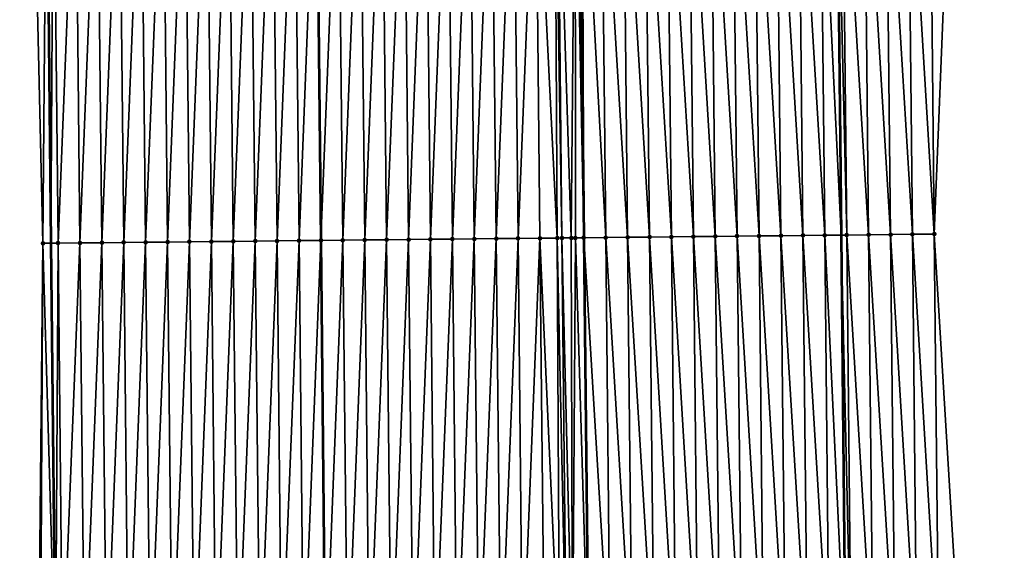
# Model space of a CAD drawing. Header units: feet. Extents: x 2007189 to 2022806, y 818621 to 837694.
# Tile 440 of 656: x 2011347 to 2011391, y 829693 to 829717. Entities that reach past the tile are written whole.
import ezdxf

# ---------------------------------------------------------------- set-up
doc = ezdxf.new("R2010")
doc.units = ezdxf.units.FT
doc.header["$MEASUREMENT"] = 0
for name, color, linetype, lineweight in [('EP_Travel Lane', 172, 'Continuous', 53), ('Road Shots', 141, 'Continuous', 100), ('Road X-Section', 40, 'Continuous', 13), ('STRIPING', 60, 'Continuous', 53)]:
    doc.layers.add(name, color=color, linetype=linetype, lineweight=lineweight)
doc.layers.add('I-77-MM17-21_SB-Surface-Border', color=7, linetype='Continuous')
doc.layers.add('I-77-MM17-21_SB-Surface-TIN', color=7, linetype='Continuous')

msp = doc.modelspace()

# ---------------------------------------------------------------- linework, layer by layer
at = {"layer": 'EP_Travel Lane'}
for points in [[(2011383.840350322, 829727.3083257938, 321.2095833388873), (2011384.046294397, 829707.3098052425, 321.0798829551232), (2011384.252239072, 829687.3112262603, 320.9597546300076), (2011384.458185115, 829667.3125146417, 320.861341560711), (2011384.66413178, 829647.3137424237, 320.772834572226), (2011384.838781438, 829627.3035505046, 320.6646976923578), (2011385.009499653, 829607.3046189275, 320.5464216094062), (2011385.180217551, 829587.3057245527, 320.4219689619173), (2011385.350935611, 829567.3068112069, 320.3006760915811), (2011385.521652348, 829547.3080527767, 320.1538172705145), (2011385.692371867, 829527.3089685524, 320.060701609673), (2011385.86308872, 829507.3101965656, 319.9160782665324), (2011386.033807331, 829487.3112186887, 319.8054262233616)], [(2011347.77667085, 829726.9372255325, 320.8772647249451), (2011347.981133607, 829706.9384640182, 320.784511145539), (2011348.185597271, 829686.9396137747, 320.7062603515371), (2011348.390057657, 829666.9410841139, 320.5755321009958), (2011348.594520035, 829646.9423597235, 320.476686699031), (2011348.7968347, 829626.9618976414, 320.368494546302), (2011348.999118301, 829606.9631093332, 320.2761360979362), (2011349.201400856, 829586.964424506, 320.1667820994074), (2011349.403681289, 829566.9659493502, 320.0228022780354), (2011349.605962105, 829546.9674364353, 319.8850830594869), (2011349.808244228, 829526.9687943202, 319.7686346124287), (2011350.010525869, 829506.9701998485, 319.6443639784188), (2011350.212806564, 829486.9716988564, 319.5046445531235)]]:
    msp.add_polyline3d(points, dxfattribs=at)
at = {"layer": 'I-77-MM17-21_SB-Surface-Border', "color": 3, "linetype": 'Continuous', "lineweight": -3}
for points in [[(2011389.094898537, 829727.3637545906, 321.0356763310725), (2011388.301867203, 829707.3547549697, 320.9294060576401), (2011389.508724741, 829687.3668422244, 320.7584985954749), (2011389.715640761, 829667.3681039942, 320.6660858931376), (2011390.922500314, 829647.3799964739, 320.5270523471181), (2011391.114963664, 829627.3647989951, 320.4269740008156), (2011390.305582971, 829607.3562467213, 320.3550680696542), (2011391.496105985, 829587.3673285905, 320.1880077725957), (2011390.686724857, 829567.3588220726, 320.1085422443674), (2011390.877294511, 829547.3602450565, 319.9629600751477), (2011391.067867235, 829527.3613457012, 319.8705599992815), (2011390.258485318, 829507.3529218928, 319.7774267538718), (2011391.449008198, 829487.3640178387, 319.6080889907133)], [(2011349.681031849, 829486.9667114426, 319.4914617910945), (2011349.95067896, 829506.969639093, 319.6427918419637), (2011348.751969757, 829526.9588964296, 319.7410138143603), (2011347.9165812, 829546.9516157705, 319.8392938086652), (2011348.027647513, 829566.9530622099, 319.9856532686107), (2011347.728978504, 829586.9506311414, 320.1276098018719), (2011346.554376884, 829606.940261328, 320.2022128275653), (2011347.440265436, 829626.9492123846, 320.3286420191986), (2011347.399366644, 829646.9302125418, 320.4409480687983), (2011347.735172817, 829666.9344140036, 320.5582490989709), (2011347.415240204, 829686.931769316, 320.6856433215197), (2011347.614775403, 829706.9347306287, 320.7751653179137), (2011347.147484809, 829726.9308049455, 320.8626599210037)]]:
    msp.add_polyline3d(points, dxfattribs=at)
at = {"layer": 'I-77-MM17-21_SB-Surface-TIN', "color": 128, "linetype": 'Continuous', "lineweight": -3}
for points in [[(2011376.095611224, 829727.2276222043, 321.303338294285), (2011377.302471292, 829707.2394649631, 321.1724359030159), (2011377.095557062, 829727.238030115, 321.2931910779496)], [(2011377.095557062, 829727.238030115, 321.2931910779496), (2011378.302417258, 829707.2498604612, 321.1643191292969), (2011378.095502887, 829727.2484393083, 321.2828339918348)], [(2011377.095557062, 829727.238030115, 321.2931910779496), (2011377.302471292, 829707.2394649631, 321.1724359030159), (2011378.302417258, 829707.2498604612, 321.1643191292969)], [(2011378.095502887, 829727.2484393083, 321.2828339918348), (2011379.302363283, 829707.2602503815, 321.1571150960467), (2011379.095449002, 829727.2588204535, 321.2770666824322)], [(2011378.095502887, 829727.2484393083, 321.2828339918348), (2011378.302417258, 829707.2498604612, 321.1643191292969), (2011379.302363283, 829707.2602503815, 321.1571150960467)], [(2011379.095449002, 829727.2588204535, 321.2770666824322), (2011380.302309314, 829707.2706396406, 321.1500193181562), (2011380.09539489, 829727.2692235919, 321.2677004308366)], [(2011379.095449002, 829727.2588204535, 321.2770666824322), (2011379.302363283, 829707.2602503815, 321.1571150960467), (2011380.302309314, 829707.2706396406, 321.1500193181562)], [(2011380.09539489, 829727.2692235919, 321.2677004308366), (2011381.302255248, 829707.281038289, 321.1413870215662), (2011381.095340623, 829727.2796416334, 321.2558953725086)], [(2011380.09539489, 829727.2692235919, 321.2677004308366), (2011380.302309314, 829707.2706396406, 321.1500193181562), (2011381.302255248, 829707.281038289, 321.1413870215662)], [(2011381.095340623, 829727.2796416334, 321.2558953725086), (2011382.30220084, 829707.2914699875, 321.1273464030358), (2011382.095286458, 829727.290049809, 321.2457048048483)], [(2011381.095340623, 829727.2796416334, 321.2558953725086), (2011381.302255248, 829707.281038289, 321.1413870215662), (2011382.30220084, 829707.2914699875, 321.1273464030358)], [(2011382.095286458, 829727.290049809, 321.2457048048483), (2011383.302145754, 829707.3019671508, 321.102593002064), (2011383.095231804, 829727.3005053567, 321.2277622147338)], [(2011382.095286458, 829727.290049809, 321.2457048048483), (2011382.30220084, 829707.2914699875, 321.1273464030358), (2011383.302145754, 829707.3019671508, 321.102593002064)], [(2011383.095231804, 829727.3005053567, 321.2277622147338), (2011384.046294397, 829707.3098052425, 321.0798829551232), (2011383.840350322, 829727.3083257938, 321.2095833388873)], [(2011383.095231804, 829727.3005053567, 321.2277622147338), (2011383.302145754, 829707.3019671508, 321.102593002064), (2011384.046294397, 829707.3098052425, 321.0798829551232)], [(2011384.095176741, 829727.3110003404, 321.2033662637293), (2011383.840350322, 829727.3083257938, 321.2095833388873), (2011384.302090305, 829707.312499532, 321.0720765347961)], [(2011384.302090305, 829707.312499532, 321.0720765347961), (2011383.840350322, 829727.3083257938, 321.2095833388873), (2011384.046294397, 829707.3098052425, 321.0798829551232)], [(2011384.095176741, 829727.3110003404, 321.2033662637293), (2011385.302034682, 829707.3230486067, 321.0388282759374), (2011385.095121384, 829727.3215237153, 321.1743243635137)], [(2011384.095176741, 829727.3110003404, 321.2033662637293), (2011384.302090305, 829707.312499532, 321.0720765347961), (2011385.302034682, 829707.3230486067, 321.0388282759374)], [(2011385.095121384, 829727.3215237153, 321.1743243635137), (2011386.301978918, 829707.333611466, 321.0033243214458), (2011386.095065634, 829727.3320851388, 321.1390561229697)], [(2011385.095121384, 829727.3215237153, 321.1743243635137), (2011385.302034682, 829707.3230486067, 321.0388282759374), (2011386.301978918, 829707.333611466, 321.0033243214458)], [(2011386.095065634, 829727.3320851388, 321.1390561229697), (2011387.301923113, 829707.3441781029, 320.9672021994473), (2011387.095009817, 829727.342653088, 321.1027199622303)], [(2011386.095065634, 829727.3320851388, 321.1390561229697), (2011386.301978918, 829707.333611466, 321.0033243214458), (2011387.301923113, 829707.3441781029, 320.9672021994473)], [(2011387.095009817, 829727.342653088, 321.1027199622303), (2011388.301867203, 829707.3547549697, 320.9294060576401), (2011388.094954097, 829727.3532115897, 321.0679298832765)], [(2011387.095009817, 829727.342653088, 321.1027199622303), (2011387.301923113, 829707.3441781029, 320.9672021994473), (2011388.301867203, 829707.3547549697, 320.9294060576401)], [(2011388.094954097, 829727.3532115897, 321.0679298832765), (2011388.301867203, 829707.3547549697, 320.9294060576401), (2011389.094898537, 829727.3637545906, 321.0356763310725)], [(2011347.147484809, 829726.9308049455, 320.8626599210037), (2011347.614775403, 829706.9347306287, 320.7751653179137), (2011347.77667085, 829726.9372255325, 320.8772647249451)], [(2011347.614775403, 829706.9347306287, 320.7751653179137), (2011347.981133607, 829706.9384640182, 320.784511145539), (2011347.77667085, 829726.9372255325, 320.8772647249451)], [(2011348.097083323, 829726.940495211, 320.8847022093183), (2011347.77667085, 829726.9372255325, 320.8772647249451), (2011347.981133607, 829706.9384640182, 320.784511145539)], [(2011348.097083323, 829726.940495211, 320.8847022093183), (2011347.981133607, 829706.9384640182, 320.784511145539), (2011348.303999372, 829706.941754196, 320.7927474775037)], [(2011348.097083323, 829726.940495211, 320.8847022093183), (2011348.303999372, 829706.941754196, 320.7927474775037), (2011349.09703102, 829726.9507235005, 320.9039484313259)], [(2011349.09703102, 829726.9507235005, 320.9039484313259), (2011348.303999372, 829706.941754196, 320.7927474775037), (2011349.303947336, 829706.9519566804, 320.8162156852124)], [(2011349.09703102, 829726.9507235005, 320.9039484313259), (2011349.303947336, 829706.9519566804, 320.8162156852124), (2011350.096978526, 829726.9609701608, 320.9201884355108)], [(2011350.096978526, 829726.9609701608, 320.9201884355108), (2011349.303947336, 829706.9519566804, 320.8162156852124), (2011350.303895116, 829706.9621768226, 320.8367943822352)], [(2011350.096978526, 829726.9609701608, 320.9201884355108), (2011350.303895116, 829706.9621768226, 320.8367943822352), (2011351.096926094, 829726.9712108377, 320.9374075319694)], [(2011351.096926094, 829726.9712108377, 320.9374075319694), (2011350.303895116, 829706.9621768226, 320.8367943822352), (2011351.303842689, 829706.9724170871, 320.8540802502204)], [(2011351.096926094, 829726.9712108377, 320.9374075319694), (2011351.303842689, 829706.9724170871, 320.8540802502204), (2011352.096873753, 829726.9814427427, 320.9560621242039)], [(2011352.096873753, 829726.9814427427, 320.9560621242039), (2011351.303842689, 829706.9724170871, 320.8540802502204), (2011352.303790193, 829706.9826639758, 320.8702820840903)], [(2011352.096873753, 829726.9814427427, 320.9560621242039), (2011352.303790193, 829706.9826639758, 320.8702820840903), (2011353.096821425, 829726.9916734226, 320.9749171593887)], [(2011353.096821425, 829726.9916734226, 320.9749171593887), (2011352.303790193, 829706.9826639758, 320.8702820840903), (2011353.303737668, 829706.9929136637, 320.8860258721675)], [(2011353.096821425, 829726.9916734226, 320.9749171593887), (2011353.303737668, 829706.9929136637, 320.8860258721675), (2011354.096769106, 829727.0019032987, 320.9939037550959)], [(2011354.096769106, 829727.0019032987, 320.9939037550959), (2011353.303737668, 829706.9929136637, 320.8860258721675), (2011354.303685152, 829707.0031625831, 320.9018954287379)], [(2011354.096769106, 829727.0019032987, 320.9939037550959), (2011354.303685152, 829707.0031625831, 320.9018954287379), (2011355.096716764, 829727.0121352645, 321.012548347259)], [(2011355.096716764, 829727.0121352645, 321.012548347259), (2011354.303685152, 829707.0031625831, 320.9018954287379), (2011355.303632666, 829707.0134084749, 320.9182604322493)], [(2011355.096716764, 829727.0121352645, 321.012548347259), (2011355.303632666, 829707.0134084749, 320.9182604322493), (2011356.096664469, 829727.0223627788, 321.0319214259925)], [(2011356.096664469, 829727.0223627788, 321.0319214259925), (2011355.303632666, 829707.0134084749, 320.9182604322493), (2011356.303580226, 829707.0236499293, 320.935351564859)], [(2011356.096664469, 829727.0223627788, 321.0319214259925), (2011356.303580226, 829707.0236499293, 320.935351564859), (2011357.09661222, 829727.0325857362, 321.0520401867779)], [(2011357.09661222, 829727.0325857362, 321.0520401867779), (2011356.303580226, 829707.0236499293, 320.935351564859), (2011357.303527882, 829707.0338822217, 320.9539419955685)], [(2011357.09661222, 829727.0325857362, 321.0520401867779), (2011357.303527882, 829707.0338822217, 320.9539419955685), (2011358.096560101, 829727.0427962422, 321.074196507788)], [(2011358.096560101, 829727.0427962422, 321.074196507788), (2011357.303527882, 829707.0338822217, 320.9539419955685), (2011358.303475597, 829707.0441087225, 320.9734801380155)], [(2011358.096560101, 829727.0427962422, 321.074196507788), (2011358.303475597, 829707.0441087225, 320.9734801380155), (2011359.096508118, 829727.0529936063, 321.0985033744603)], [(2011359.096508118, 829727.0529936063, 321.0985033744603), (2011358.303475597, 829707.0441087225, 320.9734801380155), (2011359.303423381, 829707.0543284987, 320.9941187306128)], [(2011359.096508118, 829727.0529936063, 321.0985033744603), (2011359.303423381, 829707.0543284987, 320.9941187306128), (2011360.092030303, 829727.0631478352, 321.1223756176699)], [(2011359.303423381, 829707.0543284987, 320.9941187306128), (2011360.297964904, 829707.0644842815, 321.0160757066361), (2011360.092030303, 829727.0631478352, 321.1223756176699)], [(2011360.096456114, 829727.063192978, 321.1224817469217), (2011360.092030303, 829727.0631478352, 321.1223756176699), (2011360.297964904, 829707.0644842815, 321.0160757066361)], [(2011360.096456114, 829727.063192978, 321.1224817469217), (2011360.303371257, 829707.0645394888, 321.016195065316), (2011361.096404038, 829727.0733992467, 321.1453314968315)], [(2011360.096456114, 829727.063192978, 321.1224817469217), (2011360.297964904, 829707.0644842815, 321.0160757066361), (2011360.303371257, 829707.0645394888, 321.016195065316)], [(2011361.096404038, 829727.0733992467, 321.1453314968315), (2011360.303371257, 829707.0645394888, 321.016195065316), (2011361.30331914, 829707.0747497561, 321.0383896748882)], [(2011361.096404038, 829727.0733992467, 321.1453314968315), (2011361.30331914, 829707.0747497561, 321.0383896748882), (2011362.096351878, 829727.0836136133, 321.1668560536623)], [(2011362.096351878, 829727.0836136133, 321.1668560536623), (2011361.30331914, 829707.0747497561, 321.0383896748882), (2011362.303267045, 829707.0849578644, 321.0609376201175)], [(2011362.096351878, 829727.0836136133, 321.1668560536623), (2011362.303267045, 829707.0849578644, 321.0609376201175), (2011363.096299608, 829727.0938387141, 321.186624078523)], [(2011363.096299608, 829727.0938387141, 321.186624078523), (2011362.303267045, 829707.0849578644, 321.0609376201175), (2011363.303214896, 829707.0951712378, 321.0826239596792)], [(2011363.096299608, 829727.0938387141, 321.186624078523), (2011363.303214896, 829707.0951712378, 321.0826239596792), (2011364.096247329, 829727.104064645, 321.2062562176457)], [(2011364.096247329, 829727.104064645, 321.2062562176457), (2011363.303214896, 829707.0951712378, 321.0826239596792), (2011364.303162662, 829707.1053928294, 321.1029654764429)], [(2011364.096247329, 829727.104064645, 321.2062562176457), (2011364.303162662, 829707.1053928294, 321.1029654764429), (2011365.09619511, 829727.1142847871, 321.2268357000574)], [(2011365.09619511, 829727.1142847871, 321.2268357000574), (2011364.303162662, 829707.1053928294, 321.1029654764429), (2011365.303110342, 829707.1156227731, 321.1219402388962)], [(2011365.09619511, 829727.1142847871, 321.2268357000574), (2011365.303110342, 829707.1156227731, 321.1219402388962), (2011366.096142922, 829727.1245018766, 321.2479146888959)], [(2011366.096142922, 829727.1245018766, 321.2479146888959), (2011365.303110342, 829707.1156227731, 321.1219402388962), (2011366.303057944, 829707.1258601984, 321.1396906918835)], [(2011366.096142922, 829727.1245018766, 321.2479146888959), (2011366.303057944, 829707.1258601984, 321.1396906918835), (2011367.096090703, 829727.1347220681, 321.2684860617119)], [(2011367.096090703, 829727.1347220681, 321.2684860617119), (2011366.303057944, 829707.1258601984, 321.1396906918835), (2011367.303005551, 829707.1360970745, 321.157531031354)], [(2011367.096090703, 829727.1347220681, 321.2684860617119), (2011367.303005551, 829707.1360970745, 321.157531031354), (2011368.096038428, 829727.1449475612, 321.2881898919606)], [(2011368.096038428, 829727.1449475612, 321.2881898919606), (2011367.303005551, 829707.1360970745, 321.157531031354), (2011368.302953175, 829707.1463324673, 321.175614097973)], [(2011368.096038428, 829727.1449475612, 321.2881898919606), (2011368.302953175, 829707.1463324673, 321.175614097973), (2011369.095986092, 829727.1551789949, 321.3069215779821)], [(2011369.095986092, 829727.1551789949, 321.3069215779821), (2011368.302953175, 829707.1463324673, 321.175614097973), (2011369.302900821, 829707.1565656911, 321.1940521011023)], [(2011369.095986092, 829727.1551789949, 321.3069215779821), (2011369.302900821, 829707.1565656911, 321.1940521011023), (2011370.095933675, 829727.1654183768, 321.3243526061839)], [(2011370.095933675, 829727.1654183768, 321.3243526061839), (2011369.302900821, 829707.1565656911, 321.1940521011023), (2011370.302848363, 829707.166808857, 321.2108631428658)], [(2011370.095933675, 829727.1654183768, 321.3243526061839), (2011371.09326121, 829707.1749275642, 321.2205595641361), (2011370.985381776, 829727.1745440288, 321.3369488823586)], [(2011370.095933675, 829727.1654183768, 321.3243526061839), (2011370.302848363, 829707.166808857, 321.2108631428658), (2011371.09326121, 829707.1749275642, 321.2205595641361)], [(2011370.985381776, 829727.1745440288, 321.3369488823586), (2011371.302795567, 829707.1770847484, 321.2223189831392), (2011371.095881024, 829727.175680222, 321.3381077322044)], [(2011370.985381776, 829727.1745440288, 321.3369488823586), (2011371.09326121, 829707.1749275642, 321.2205595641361), (2011371.302795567, 829707.1770847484, 321.2223189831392)], [(2011371.095881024, 829727.175680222, 321.3381077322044), (2011371.729989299, 829707.1814899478, 321.2247306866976), (2011371.90314261, 829727.1839978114, 321.3437865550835)], [(2011371.095881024, 829727.175680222, 321.3381077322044), (2011371.302795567, 829707.1770847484, 321.2223189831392), (2011371.729989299, 829707.1814899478, 321.2247306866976)], [(2011371.90314261, 829727.1839978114, 321.3437865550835), (2011371.729989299, 829707.1814899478, 321.2247306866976), (2011371.921693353, 829707.1834705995, 321.2251896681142)], [(2011371.90314261, 829727.1839978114, 321.3437865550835), (2011372.302734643, 829707.1874168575, 321.2245624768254), (2011372.09582035, 829727.1859879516, 321.3443415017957)], [(2011371.90314261, 829727.1839978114, 321.3437865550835), (2011371.921693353, 829707.1834705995, 321.2251896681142), (2011372.302734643, 829707.1874168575, 321.2245624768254)], [(2011372.226934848, 829727.1873436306, 321.3444873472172), (2011372.09582035, 829727.1859879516, 321.3443415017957), (2011372.302734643, 829707.1874168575, 321.2245624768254)], [(2011372.226934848, 829727.1873436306, 321.3444873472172), (2011373.302688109, 829707.1978169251, 321.2157107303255), (2011373.095774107, 829727.1963600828, 321.340062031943)], [(2011372.226934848, 829727.1873436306, 321.3444873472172), (2011372.302734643, 829707.1874168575, 321.2245624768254), (2011373.302688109, 829707.1978169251, 321.2157107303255)], [(2011373.095774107, 829727.1963600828, 321.340062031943), (2011374.302633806, 829707.2082384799, 321.2033300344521), (2011374.095719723, 829727.2067894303, 321.326406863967)], [(2011373.095774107, 829727.1963600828, 321.340062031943), (2011373.302688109, 829707.1978169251, 321.2157107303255), (2011374.302633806, 829707.2082384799, 321.2033300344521)], [(2011374.095719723, 829727.2067894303, 321.326406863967), (2011375.30257954, 829707.2186564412, 321.1915373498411), (2011375.095665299, 829727.2172226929, 321.312111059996)], [(2011374.095719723, 829727.2067894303, 321.326406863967), (2011374.302633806, 829707.2082384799, 321.2033300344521), (2011375.30257954, 829707.2186564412, 321.1915373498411)], [(2011375.095665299, 829727.2172226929, 321.312111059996), (2011376.302525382, 829707.229063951, 321.1814549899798), (2011376.095611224, 829727.2276222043, 321.303338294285)], [(2011375.095665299, 829727.2172226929, 321.312111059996), (2011375.30257954, 829707.2186564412, 321.1915373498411), (2011376.302525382, 829707.229063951, 321.1814549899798)], [(2011376.095611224, 829727.2276222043, 321.303338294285), (2011376.302525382, 829707.229063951, 321.1814549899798), (2011377.302471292, 829707.2394649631, 321.1724359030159)], [(2011354.510601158, 829687.0044257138, 320.8092455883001), (2011355.303632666, 829707.0134084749, 320.9182604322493), (2011354.303685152, 829707.0031625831, 320.9018954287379)], [(2011354.510601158, 829687.0044257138, 320.8092455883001), (2011355.510548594, 829687.0146791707, 320.8243726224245), (2011355.303632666, 829707.0134084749, 320.9182604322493)], [(2011355.510548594, 829687.0146791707, 320.8243726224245), (2011356.303580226, 829707.0236499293, 320.935351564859), (2011355.303632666, 829707.0134084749, 320.9182604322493)], [(2011355.510548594, 829687.0146791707, 320.8243726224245), (2011356.510496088, 829687.0249269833, 320.8404232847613), (2011356.303580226, 829707.0236499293, 320.935351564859)], [(2011356.510496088, 829687.0249269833, 320.8404232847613), (2011357.303527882, 829707.0338822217, 320.9539419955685), (2011356.303580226, 829707.0236499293, 320.935351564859)], [(2011356.510496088, 829687.0249269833, 320.8404232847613), (2011357.51044369, 829687.0351644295, 320.858170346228), (2011357.303527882, 829707.0338822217, 320.9539419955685)], [(2011357.51044369, 829687.0351644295, 320.858170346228), (2011358.303475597, 829707.0441087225, 320.9734801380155), (2011357.303527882, 829707.0338822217, 320.9539419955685)], [(2011357.51044369, 829687.0351644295, 320.858170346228), (2011358.510391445, 829687.0453871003, 320.878335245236), (2011358.303475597, 829707.0441087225, 320.9734801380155)], [(2011358.510391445, 829687.0453871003, 320.878335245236), (2011359.303423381, 829707.0543284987, 320.9941187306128), (2011358.303475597, 829707.0441087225, 320.9734801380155)], [(2011358.510391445, 829687.0453871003, 320.878335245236), (2011359.510339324, 829687.0555977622, 320.9004652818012), (2011359.303423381, 829707.0543284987, 320.9941187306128)], [(2011359.510339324, 829687.0555977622, 320.9004652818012), (2011360.297964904, 829707.0644842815, 321.0160757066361), (2011359.303423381, 829707.0543284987, 320.9941187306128)], [(2011359.510339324, 829687.0555977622, 320.9004652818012), (2011360.50390029, 829687.0657444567, 320.9222493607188), (2011360.297964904, 829707.0644842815, 321.0160757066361)], [(2011360.303371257, 829707.0645394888, 321.016195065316), (2011360.297964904, 829707.0644842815, 321.0160757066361), (2011360.50390029, 829687.0657444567, 320.9222493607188)], [(2011360.51028719, 829687.0658096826, 320.9223893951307), (2011361.30331914, 829707.0747497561, 321.0383896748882), (2011360.303371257, 829707.0645394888, 321.016195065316)], [(2011360.51028719, 829687.0658096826, 320.9223893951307), (2011360.303371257, 829707.0645394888, 321.016195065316), (2011360.50390029, 829687.0657444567, 320.9222493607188)], [(2011360.51028719, 829687.0658096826, 320.9223893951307), (2011361.510235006, 829687.0760264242, 320.9435245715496), (2011361.30331914, 829707.0747497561, 321.0383896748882)], [(2011361.510235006, 829687.0760264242, 320.9435245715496), (2011362.303267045, 829707.0849578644, 321.0609376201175), (2011361.30331914, 829707.0747497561, 321.0383896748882)], [(2011361.510235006, 829687.0760264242, 320.9435245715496), (2011362.510182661, 829687.0862587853, 320.9621037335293), (2011362.303267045, 829707.0849578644, 321.0609376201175)], [(2011362.510182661, 829687.0862587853, 320.9621037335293), (2011363.303214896, 829707.0951712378, 321.0826239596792), (2011362.303267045, 829707.0849578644, 321.0609376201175)], [(2011362.510182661, 829687.0862587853, 320.9621037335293), (2011363.510130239, 829687.0964985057, 320.979478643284), (2011363.303214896, 829707.0951712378, 321.0826239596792)], [(2011363.510130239, 829687.0964985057, 320.979478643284), (2011364.303162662, 829707.1053928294, 321.1029654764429), (2011363.303214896, 829707.0951712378, 321.0826239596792)], [(2011363.510130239, 829687.0964985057, 320.979478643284), (2011364.510077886, 829687.106731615, 320.9979353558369), (2011364.303162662, 829707.1053928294, 321.1029654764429)], [(2011364.510077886, 829687.106731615, 320.9979353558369), (2011365.303110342, 829707.1156227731, 321.1219402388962), (2011364.303162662, 829707.1053928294, 321.1029654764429)], [(2011364.510077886, 829687.106731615, 320.9979353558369), (2011365.510025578, 829687.1169603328, 321.0171107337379), (2011365.303110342, 829707.1156227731, 321.1219402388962)], [(2011365.510025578, 829687.1169603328, 321.0171107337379), (2011366.303057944, 829707.1258601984, 321.1396906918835), (2011365.303110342, 829707.1156227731, 321.1219402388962)], [(2011365.510025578, 829687.1169603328, 321.0171107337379), (2011366.509973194, 829687.1271963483, 321.0350919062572), (2011366.303057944, 829707.1258601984, 321.1396906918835)], [(2011366.509973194, 829687.1271963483, 321.0350919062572), (2011367.303005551, 829707.1360970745, 321.157531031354), (2011366.303057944, 829707.1258601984, 321.1396906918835)], [(2011366.509973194, 829687.1271963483, 321.0350919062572), (2011367.509920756, 829687.1374376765, 321.0522036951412), (2011367.303005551, 829707.1360970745, 321.157531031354)], [(2011367.509920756, 829687.1374376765, 321.0522036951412), (2011368.302953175, 829707.1463324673, 321.175614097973), (2011367.303005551, 829707.1360970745, 321.157531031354)], [(2011367.509920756, 829687.1374376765, 321.0522036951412), (2011368.509868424, 829687.1476686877, 321.071003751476), (2011368.302953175, 829707.1463324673, 321.175614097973)], [(2011368.509868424, 829687.1476686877, 321.071003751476), (2011369.302900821, 829707.1565656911, 321.1940521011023), (2011368.302953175, 829707.1463324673, 321.175614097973)], [(2011368.509868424, 829687.1476686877, 321.071003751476), (2011369.509816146, 829687.1578945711, 321.0906429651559), (2011369.302900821, 829707.1565656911, 321.1940521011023)], [(2011369.509816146, 829687.1578945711, 321.0906429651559), (2011370.302848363, 829707.166808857, 321.2108631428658), (2011369.302900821, 829707.1565656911, 321.1940521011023)], [(2011369.509816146, 829687.1578945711, 321.0906429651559), (2011370.509763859, 829687.1681212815, 321.1101468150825), (2011370.302848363, 829707.166808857, 321.2108631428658)], [(2011371.187614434, 829687.1750657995, 321.1214089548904), (2011371.09326121, 829707.1749275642, 321.2205595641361), (2011370.302848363, 829707.166808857, 321.2108631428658)], [(2011370.509763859, 829687.1681212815, 321.1101468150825), (2011371.187614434, 829687.1750657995, 321.1214089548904), (2011370.302848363, 829707.166808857, 321.2108631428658)], [(2011371.509711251, 829687.1783790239, 321.1245725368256), (2011371.302795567, 829707.1770847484, 321.2223189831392), (2011371.09326121, 829707.1749275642, 321.2205595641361)], [(2011371.187614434, 829687.1750657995, 321.1214089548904), (2011371.509711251, 829687.1783790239, 321.1245725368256), (2011371.09326121, 829707.1749275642, 321.2205595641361)], [(2011371.782249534, 829687.1811929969, 321.1255266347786), (2011371.729989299, 829707.1814899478, 321.2247306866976), (2011371.302795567, 829707.1770847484, 321.2223189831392)], [(2011371.509711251, 829687.1783790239, 321.1245725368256), (2011371.782249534, 829687.1811929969, 321.1255266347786), (2011371.302795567, 829707.1770847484, 321.2223189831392)], [(2011371.782249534, 829687.1811929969, 321.1255266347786), (2011371.921693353, 829707.1834705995, 321.2251896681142), (2011371.729989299, 829707.1814899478, 321.2247306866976)], [(2011371.782249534, 829687.1811929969, 321.1255266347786), (2011372.50964999, 829687.1887438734, 321.1214584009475), (2011371.921693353, 829707.1834705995, 321.2251896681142)], [(2011371.921693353, 829707.1834705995, 321.2251896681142), (2011372.50964999, 829687.1887438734, 321.1214584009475), (2011372.302734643, 829707.1874168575, 321.2245624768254)], [(2011373.509603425, 829687.1991467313, 321.1121500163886), (2011373.302688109, 829707.1978169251, 321.2157107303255), (2011372.302734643, 829707.1874168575, 321.2245624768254)], [(2011373.509603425, 829687.1991467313, 321.1121500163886), (2011372.302734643, 829707.1874168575, 321.2245624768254), (2011372.50964999, 829687.1887438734, 321.1214584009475)], [(2011374.509548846, 829687.2095949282, 321.0954095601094), (2011374.302633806, 829707.2082384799, 321.2033300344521), (2011373.302688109, 829707.1978169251, 321.2157107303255)], [(2011373.509603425, 829687.1991467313, 321.1121500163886), (2011374.509548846, 829687.2095949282, 321.0954095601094), (2011373.302688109, 829707.1978169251, 321.2157107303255)], [(2011375.509494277, 829687.2200422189, 321.0788173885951), (2011375.30257954, 829707.2186564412, 321.1915373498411), (2011374.302633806, 829707.2082384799, 321.2033300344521)], [(2011374.509548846, 829687.2095949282, 321.0954095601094), (2011375.509494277, 829687.2200422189, 321.0788173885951), (2011374.302633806, 829707.2082384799, 321.2033300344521)], [(2011376.509440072, 829687.2304542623, 321.0679931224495), (2011376.302525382, 829707.229063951, 321.1814549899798), (2011375.30257954, 829707.2186564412, 321.1915373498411)], [(2011375.509494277, 829687.2200422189, 321.0788173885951), (2011376.509440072, 829687.2304542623, 321.0679931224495), (2011375.30257954, 829707.2186564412, 321.1915373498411)], [(2011377.509385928, 829687.2408604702, 321.0581238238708), (2011377.302471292, 829707.2394649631, 321.1724359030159), (2011376.302525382, 829707.229063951, 321.1814549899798)], [(2011376.509440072, 829687.2304542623, 321.0679931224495), (2011377.509385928, 829687.2408604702, 321.0581238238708), (2011376.302525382, 829707.229063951, 321.1814549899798)], [(2011378.509331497, 829687.2512944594, 321.0437083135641), (2011378.302417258, 829707.2498604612, 321.1643191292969), (2011377.302471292, 829707.2394649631, 321.1724359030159)], [(2011377.509385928, 829687.2408604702, 321.0581238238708), (2011378.509331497, 829687.2512944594, 321.0437083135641), (2011377.302471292, 829707.2394649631, 321.1724359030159)], [(2011379.509277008, 829687.2617339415, 321.0283939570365), (2011379.302363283, 829707.2602503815, 321.1571150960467), (2011378.302417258, 829707.2498604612, 321.1643191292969)], [(2011378.509331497, 829687.2512944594, 321.0437083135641), (2011379.509277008, 829687.2617339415, 321.0283939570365), (2011378.302417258, 829707.2498604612, 321.1643191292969)], [(2011380.509222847, 829687.2721417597, 321.0182610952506), (2011380.302309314, 829707.2706396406, 321.1500193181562), (2011379.302363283, 829707.2602503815, 321.1571150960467)], [(2011379.509277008, 829687.2617339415, 321.0283939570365), (2011380.509222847, 829687.2721417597, 321.0182610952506), (2011379.302363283, 829707.2602503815, 321.1571150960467)], [(2011381.509168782, 829687.2825403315, 321.0096413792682), (2011381.302255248, 829707.281038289, 321.1413870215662), (2011380.302309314, 829707.2706396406, 321.1500193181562)], [(2011380.509222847, 829687.2721417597, 321.0182610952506), (2011381.509168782, 829687.2825403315, 321.0096413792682), (2011380.302309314, 829707.2706396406, 321.1500193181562)], [(2011382.509114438, 829687.2929658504, 320.9966119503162), (2011382.30220084, 829707.2914699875, 321.1273464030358), (2011381.302255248, 829707.281038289, 321.1413870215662)], [(2011381.509168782, 829687.2825403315, 321.0096413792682), (2011382.509114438, 829687.2929658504, 320.9966119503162), (2011381.302255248, 829707.281038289, 321.1413870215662)], [(2011383.509059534, 829687.303445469, 320.9747295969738), (2011383.302145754, 829707.3019671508, 321.102593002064), (2011382.30220084, 829707.2914699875, 321.1273464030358)], [(2011382.509114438, 829687.2929658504, 320.9966119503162), (2011383.509059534, 829687.303445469, 320.9747295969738), (2011382.30220084, 829707.2914699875, 321.1273464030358)], [(2011383.302145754, 829707.3019671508, 321.102593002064), (2011384.252239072, 829687.3112262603, 320.9597546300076), (2011384.046294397, 829707.3098052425, 321.0798829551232)], [(2011383.509059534, 829687.303445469, 320.9747295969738), (2011384.252239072, 829687.3112262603, 320.9597546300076), (2011383.302145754, 829707.3019671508, 321.102593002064)], [(2011384.50900474, 829687.3139144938, 320.9545808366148), (2011384.302090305, 829707.312499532, 321.0720765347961), (2011384.046294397, 829707.3098052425, 321.0798829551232)], [(2011384.50900474, 829687.3139144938, 320.9545808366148), (2011384.046294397, 829707.3098052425, 321.0798829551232), (2011384.252239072, 829687.3112262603, 320.9597546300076)], [(2011385.508948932, 829687.3244815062, 320.9183972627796), (2011385.302034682, 829707.3230486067, 321.0388282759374), (2011384.302090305, 829707.312499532, 321.0720765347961)], [(2011384.50900474, 829687.3139144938, 320.9545808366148), (2011385.508948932, 829687.3244815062, 320.9183972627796), (2011384.302090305, 829707.312499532, 321.0720765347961)], [(2011386.508893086, 829687.335052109, 320.8816261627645), (2011386.301978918, 829707.333611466, 321.0033243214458), (2011385.302034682, 829707.3230486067, 321.0388282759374)], [(2011385.508948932, 829687.3244815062, 320.9183972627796), (2011386.508893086, 829687.335052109, 320.8816261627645), (2011385.302034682, 829707.3230486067, 321.0388282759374)], [(2011387.508837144, 829687.3456321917, 320.8433037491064), (2011387.301923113, 829707.3441781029, 320.9672021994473), (2011386.301978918, 829707.333611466, 321.0033243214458)], [(2011386.508893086, 829687.335052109, 320.8816261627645), (2011387.508837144, 829687.3456321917, 320.8433037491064), (2011386.301978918, 829707.333611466, 321.0033243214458)], [(2011388.508780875, 829687.3562436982, 320.7998390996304), (2011388.301867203, 829707.3547549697, 320.9294060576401), (2011387.301923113, 829707.3441781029, 320.9672021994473)], [(2011387.508837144, 829687.3456321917, 320.8433037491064), (2011388.508780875, 829687.3562436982, 320.7998390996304), (2011387.301923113, 829707.3441781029, 320.9672021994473)], [(2011388.508780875, 829687.3562436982, 320.7998390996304), (2011389.508724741, 829687.3668422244, 320.7584985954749), (2011388.301867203, 829707.3547549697, 320.9294060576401)], [(2011347.51096816, 829686.9327427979, 320.688418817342), (2011347.614775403, 829706.9347306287, 320.7751653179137), (2011347.415240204, 829686.931769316, 320.6856433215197)], [(2011347.51096816, 829686.9327427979, 320.688418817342), (2011348.185597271, 829686.9396137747, 320.7062603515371), (2011347.614775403, 829706.9347306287, 320.7751653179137)], [(2011347.614775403, 829706.9347306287, 320.7751653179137), (2011348.185597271, 829686.9396137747, 320.7062603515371), (2011347.981133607, 829706.9384640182, 320.784511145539)], [(2011348.303999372, 829706.941754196, 320.7927474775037), (2011347.981133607, 829706.9384640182, 320.784511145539), (2011348.185597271, 829686.9396137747, 320.7062603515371)], [(2011348.510916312, 829686.942927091, 320.7148638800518), (2011348.303999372, 829706.941754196, 320.7927474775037), (2011348.185597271, 829686.9396137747, 320.7062603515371)], [(2011348.510916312, 829686.942927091, 320.7148638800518), (2011349.303947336, 829706.9519566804, 320.8162156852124), (2011348.303999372, 829706.941754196, 320.7927474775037)], [(2011348.510916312, 829686.942927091, 320.7148638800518), (2011349.510864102, 829686.9531462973, 320.7355957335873), (2011349.303947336, 829706.9519566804, 320.8162156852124)], [(2011349.510864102, 829686.9531462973, 320.7355957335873), (2011350.303895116, 829706.9621768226, 320.8367943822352), (2011349.303947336, 829706.9519566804, 320.8162156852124)], [(2011349.510864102, 829686.9531462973, 320.7355957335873), (2011350.510811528, 829686.9634007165, 320.7505653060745), (2011350.303895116, 829706.9621768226, 320.8367943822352)], [(2011350.510811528, 829686.9634007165, 320.7505653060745), (2011351.303842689, 829706.9724170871, 320.8540802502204), (2011350.303895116, 829706.9621768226, 320.8367943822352)], [(2011350.510811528, 829686.9634007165, 320.7505653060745), (2011351.510758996, 829686.9736511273, 320.7661908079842), (2011351.303842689, 829706.9724170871, 320.8540802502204)], [(2011351.510758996, 829686.9736511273, 320.7661908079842), (2011352.303790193, 829706.9826639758, 320.8702820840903), (2011351.303842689, 829706.9724170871, 320.8540802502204)], [(2011351.510758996, 829686.9736511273, 320.7661908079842), (2011352.510706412, 829686.9839064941, 320.7810052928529), (2011352.303790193, 829706.9826639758, 320.8702820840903)], [(2011352.510706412, 829686.9839064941, 320.7810052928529), (2011353.303737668, 829706.9929136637, 320.8860258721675), (2011352.303790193, 829706.9826639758, 320.8702820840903)], [(2011352.510706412, 829686.9839064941, 320.7810052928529), (2011353.510653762, 829686.9941683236, 320.794762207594), (2011353.303737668, 829706.9929136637, 320.8860258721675)], [(2011353.510653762, 829686.9941683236, 320.794762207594), (2011354.303685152, 829707.0031625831, 320.9018954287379), (2011353.303737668, 829706.9929136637, 320.8860258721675)], [(2011353.510653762, 829686.9941683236, 320.794762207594), (2011354.510601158, 829687.0044257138, 320.8092455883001), (2011354.303685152, 829707.0031625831, 320.9018954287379)]]:
    msp.add_3dface(points, dxfattribs=at)
at = {"layer": 'Road Shots', "lineweight": 100}
for p in [(2011355.303632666, 829707.0134084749, 320.9182604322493), (2011356.303580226, 829707.0236499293, 320.935351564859), (2011357.303527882, 829707.0338822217, 320.9539419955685), (2011358.303475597, 829707.0441087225, 320.9734801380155), (2011359.303423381, 829707.0543284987, 320.9941187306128), (2011360.303371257, 829707.0645394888, 321.016195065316), (2011361.30331914, 829707.0747497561, 321.0383896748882), (2011362.303267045, 829707.0849578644, 321.0609376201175), (2011363.303214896, 829707.0951712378, 321.0826239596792), (2011364.303162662, 829707.1053928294, 321.1029654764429), (2011365.303110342, 829707.1156227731, 321.1219402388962), (2011366.303057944, 829707.1258601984, 321.1396906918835), (2011367.303005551, 829707.1360970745, 321.157531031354), (2011368.302953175, 829707.1463324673, 321.175614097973), (2011369.302900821, 829707.1565656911, 321.1940521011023), (2011370.302848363, 829707.166808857, 321.2108631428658), (2011371.09326121, 829707.1749275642, 321.2205595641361), (2011371.302795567, 829707.1770847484, 321.2223189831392), (2011371.729989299, 829707.1814899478, 321.2247306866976), (2011371.921693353, 829707.1834705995, 321.2251896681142), (2011372.302742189, 829707.1874169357, 321.2245624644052), (2011373.302688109, 829707.1978169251, 321.2157107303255), (2011374.302633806, 829707.2082384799, 321.2033300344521), (2011375.30257954, 829707.2186564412, 321.1915373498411), (2011376.302525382, 829707.229063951, 321.1814549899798), (2011377.302471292, 829707.2394649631, 321.1724359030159), (2011378.302417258, 829707.2498604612, 321.1643191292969), (2011379.302363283, 829707.2602503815, 321.1571150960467), (2011380.302309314, 829707.2706396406, 321.1500193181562), (2011381.302255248, 829707.281038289, 321.1413870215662), (2011382.30220084, 829707.2914699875, 321.1273464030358), (2011383.302145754, 829707.3019671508, 321.102593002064), (2011384.302090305, 829707.312499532, 321.0720765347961), (2011385.302034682, 829707.3230486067, 321.0388282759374), (2011386.301978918, 829707.333611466, 321.0033243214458), (2011387.301923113, 829707.3441781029, 320.9672021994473), (2011388.301867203, 829707.3547549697, 320.9294060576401), (2011347.614775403, 829706.9347306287, 320.7751653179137), (2011348.303999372, 829706.941754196, 320.7927474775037), (2011349.303947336, 829706.9519566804, 320.8162156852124), (2011350.303895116, 829706.9621768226, 320.8367943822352), (2011351.303842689, 829706.9724170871, 320.8540802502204), (2011352.303790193, 829706.9826639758, 320.8702820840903), (2011353.303737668, 829706.9929136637, 320.8860258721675), (2011354.303685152, 829707.0031625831, 320.9018954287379)]:
    msp.add_point(p, dxfattribs=at)
at = {"layer": 'Road X-Section', "extrusion": (-0.01034570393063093, 0.9999278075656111, 0.006111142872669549), "elevation": 808840.1895459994, "flags": 128}
msp.add_lwpolyline([(-2019864.718844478, -4622.094862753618), (-2019863.718844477, -4622.057065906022), (-2019862.718844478, -4622.020943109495), (-2019861.718844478, -4621.985438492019), (-2019860.718844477, -4621.952189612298), (-2019859.718844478, -4621.921672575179), (-2019858.718844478, -4621.896918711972), (-2019857.718844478, -4621.882877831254), (-2019856.718844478, -4621.874245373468), (-2019855.718844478, -4621.867149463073), (-2019854.718844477, -4621.859945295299), (-2019853.718844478, -4621.851828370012), (-2019852.718844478, -4621.842809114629), (-2019851.718844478, -4621.832726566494), (-2019850.718844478, -4621.820933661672), (-2019849.718844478, -4621.808552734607), (-2019848.718844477, -4621.799700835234), (-2019848.337775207, -4621.799073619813), (-2019848.146060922, -4621.799532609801), (-2019847.718844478, -4621.801944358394), (-2019847.509299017, -4621.803703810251), (-2019846.718844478, -4621.813400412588), (-2019845.718844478, -4621.830211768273), (-2019844.718844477, -4621.848650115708), (-2019843.718844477, -4621.86673352), (-2019842.718844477, -4621.884574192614), (-2019841.718844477, -4621.902324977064), (-2019840.718844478, -4621.921300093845), (-2019839.718844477, -4621.941641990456), (-2019838.718844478, -4621.963328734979), (-2019837.718844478, -4621.985877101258), (-2019836.718844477, -4622.008072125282), (-2019835.718844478, -4622.03014887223), (-2019834.718844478, -4622.050787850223), (-2019833.718844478, -4622.070326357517), (-2019832.718844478, -4622.088917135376), (-2019831.718844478, -4622.106008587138), (-2019830.718844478, -4622.122373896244), (-2019829.718844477, -4622.138243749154), (-2019828.718844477, -4622.153987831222), (-2019827.718844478, -4622.17018996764), (-2019826.718844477, -4622.187476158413), (-2019825.718844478, -4622.208055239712), (-2019824.718844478, -4622.231523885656), (-2019824.029584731, -4622.249106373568)], dxfattribs=at)
at = {"layer": 'STRIPING'}
for points in [[(2011360.092030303, 829727.0631478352, 321.1223756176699), (2011360.297964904, 829707.0644842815, 321.0160757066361), (2011360.50390029, 829687.0657444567, 320.9222493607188), (2011360.709835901, 829667.066982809, 320.831986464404), (2011360.915769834, 829647.0683841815, 320.7150544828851), (2011361.122180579, 829627.077890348, 320.6087994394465), (2011361.32873896, 829607.079302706, 320.4900899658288), (2011361.535297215, 829587.0807271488, 320.369418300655), (2011361.741855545, 829567.0821444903, 320.2498946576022), (2011361.94841296, 829547.083650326, 320.115793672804), (2011362.154971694, 829527.085028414, 320.0027429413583), (2011362.361530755, 829507.0863748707, 319.8949234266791), (2011362.568087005, 829487.0879935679, 319.742196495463)], [(2011372.09582035, 829727.1859879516, 321.3443415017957), (2011372.302734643, 829707.1874168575, 321.2245624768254), (2011372.50964999, 829687.1887438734, 321.1214584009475), (2011372.71656545, 829667.1900599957, 321.0201384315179), (2011372.923480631, 829647.1914030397, 320.9144114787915), (2011373.115794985, 829627.1910045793, 320.8025009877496), (2011373.306365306, 829607.1923574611, 320.6684961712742), (2011373.496936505, 829587.1936182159, 320.5496766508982), (2011373.68750831, 829567.1948153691, 320.4413495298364), (2011373.878078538, 829547.1961779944, 320.3057333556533), (2011374.068649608, 829527.1974522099, 320.1846987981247), (2011374.259221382, 829507.1986526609, 320.0758248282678), (2011374.449791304, 829487.2000473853, 319.934918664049)]]:
    msp.add_polyline3d(points, dxfattribs=at)

doc.saveas('drawing.dxf')
